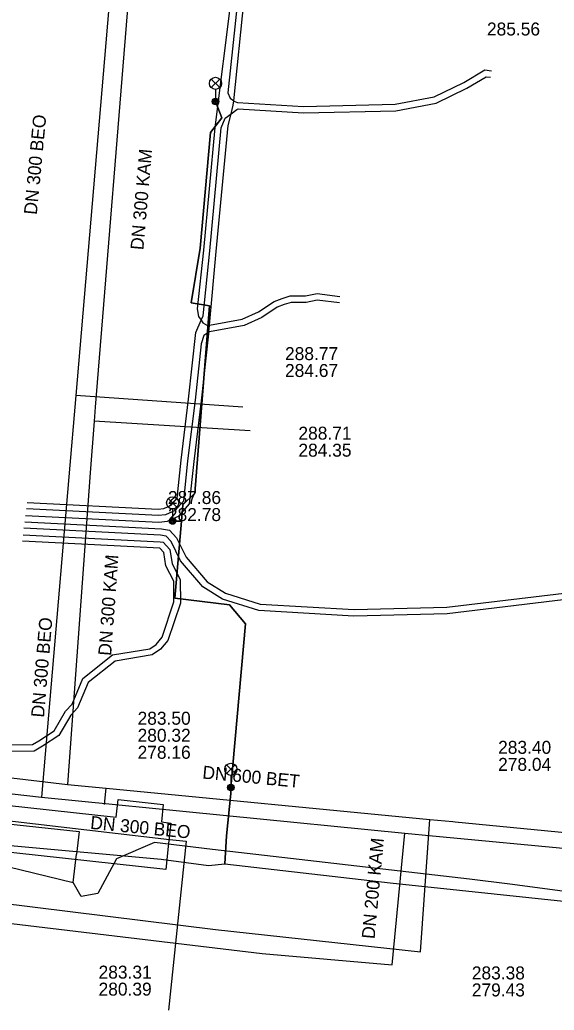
# Model space of a CAD drawing. Extents: x -595540 to -593988, y -1160850 to -1159202.
# Drawn here: x -594067.5 to -594034.6, y -1160273.5 to -1160212.5 of the extents above; entities that cross this region are included whole.
import ezdxf

# ---------------------------------------------------------------- set-up
doc = ezdxf.new("R2010")
doc.units = 0
for name, color, linetype in [('BVK-DESTOVA_popisy', 7, 'Continuous'), ('BVK-DESTOVA_trasa sítě', 7, 'Continuous'), ('BVK-SPLASKOVA_popisy', 7, 'Continuous'), ('BVK-SPLASKOVA_trasa sítě', 7, 'Continuous'), ('CETIN_kabel podzemní', 7, 'Continuous'), ('DESTOVA-NEPROVOZOVANA_popisy', 7, 'Continuous'), ('DESTOVA_trasa neprovozované sítě', 7, 'Continuous'), ('EON-NN_kabel', 7, 'Continuous'), ('SPLASKOVA_neprovozovaná  trasa sítě', 7, 'Continuous'), ('SPLASKOVA_popisy neprovozované sítě', 7, 'Continuous'), ('TEPLARNY-TEPLOVODY_trasa sítě', 7, 'Continuous'), ('TSB_kabel VO', 7, 'Continuous'), ('TSB_kolektor', 7, 'Continuous'), ('TSB_lampy VO', 7, 'Continuous')]:
    doc.layers.add(name, color=color, linetype=linetype)

msp = doc.modelspace()

# ---------------------------------------------------------------- linework, layer by layer
at = {"layer": 'BVK-DESTOVA_popisy'}
for p, q in [((-594058.363, -1160242.446), (-594058.363, -1160242.446)), ((-594060.233, -1160256.579), (-594060.233, -1160256.579)), ((-594038.019, -1160257.848), (-594038.019, -1160257.848))]:
    msp.add_line(p, q, dxfattribs=at)
at = {"layer": 'BVK-DESTOVA_trasa sítě'}
for p in [(-594063.15, -1160240.391), (-594090.192, -1160256.559)]:
    msp.add_line(p, (-594064.562, -1160259.614), dxfattribs=at)
for points in [[(-594060.176, -1160204.242), (-594060.6, -1160208.702), (-594060.699, -1160209.742), (-594062.837, -1160236.342), (-594062.907, -1160237.21), (-594063.15, -1160240.391)], [(-594064.562, -1160259.614), (-594062.166, -1160259.845), (-594042.226, -1160261.764), (-594040.802, -1160261.902), (-594040.656, -1160261.916), (-594033.678, -1160262.59)]]:
    msp.add_lwpolyline(points, dxfattribs=at)
at = {"layer": 'BVK-SPLASKOVA_popisy'}
msp.add_line((-594051.15, -1160232.649), (-594051.15, -1160232.649), dxfattribs=at)
at = {"layer": 'BVK-SPLASKOVA_trasa sítě'}
for p, q in [((-594064.032, -1160235.635), (-594064.475, -1160240.643)), ((-594053.744, -1160236.344), (-594064.032, -1160235.635)), ((-594064.475, -1160240.643), (-594066.147, -1160260.404)), ((-594091.258, -1160257.523), (-594066.147, -1160260.404))]:
    msp.add_line(p, q, dxfattribs=at)
for points in [[(-594061.426, -1160205.184), (-594061.673, -1160207.913), (-594061.752, -1160208.79), (-594064.032, -1160235.635)], [(-594066.147, -1160260.404), (-594043.773, -1160262.609), (-594042.053, -1160262.772), (-594032.932, -1160263.639)]]:
    msp.add_lwpolyline(points, dxfattribs=at)
at = {"layer": 'CETIN_kabel podzemní'}
for points in [[(-593990.841, -1160247.252), (-593994.43, -1160250), (-594020.63, -1160269.45), (-594021.1, -1160269.8), (-594023.46, -1160270.95), (-594025.34, -1160270.66), (-594026.84, -1160269.67), (-594031.59, -1160266.52), (-594037.3, -1160265.75)], [(-594071.67, -1160261.67), (-594063.84, -1160262.52), (-594063.99, -1160263.9)], [(-594081.56, -1160272.12), (-594084.44, -1160271.78), (-594083.72, -1160268.18), (-594082.91, -1160263.87), (-594081.5, -1160263.03), (-594079.51, -1160262.36), (-594075.44, -1160262.93), (-594064.21, -1160265.66)], [(-594037.3, -1160265.75), (-594039.78, -1160265.46), (-594055.62, -1160263.62), (-594059.2, -1160263.2), (-594061.53, -1160264.2), (-594062.68, -1160266.34), (-594063.71, -1160266.52), (-594064.21, -1160265.66)], [(-594064.21, -1160265.66), (-594063.99, -1160263.9)]]:
    msp.add_lwpolyline(points, dxfattribs=at)
at = {"layer": 'DESTOVA-NEPROVOZOVANA_popisy'}
for p, q in [((-594038.707, -1160213.433), (-594038.707, -1160213.433)), ((-594050.324, -1160239.402), (-594050.324, -1160239.402)), ((-594062.637, -1160272.632), (-594062.637, -1160272.632)), ((-594039.64, -1160272.681), (-594039.64, -1160272.681))]:
    msp.add_line(p, q, dxfattribs=at)
at = {"layer": 'DESTOVA_trasa neprovozované sítě'}
for p, q in [((-594053.295, -1160237.81), (-594062.907, -1160237.21)), ((-594062.262, -1160260.84), (-594062.166, -1160259.845)), ((-594042.797, -1160269.926), (-594042.226, -1160261.764)), ((-594072.521, -1160266.45), (-594055.437, -1160268.555)), ((-594055.437, -1160268.555), (-594042.797, -1160269.926))]:
    msp.add_line(p, q, dxfattribs=at)
at = {"layer": 'EON-NN_kabel'}
for points in [[(-594067.135, -1160243.019), (-594058.931, -1160243.436), (-594058.4, -1160243.383), (-594057.676, -1160243.05), (-594057.026, -1160242.304), (-594056.751, -1160239.709), (-594056.297, -1160235.955), (-594055.843, -1160231.834), (-594055.834, -1160231.73), (-594055.795, -1160231.297), (-594055.385, -1160226.747), (-594054.659, -1160218.985), (-594054.475, -1160218.265), (-594054.34, -1160217.733), (-594054.313, -1160217.465), (-594053.669, -1160211.191)], [(-594054.461, -1160211.065), (-594055.473, -1160219.101), (-594056.181, -1160226.669), (-594056.554, -1160230.289), (-594056.473, -1160230.754), (-594056.316, -1160230.995), (-594056.218, -1160231.144), (-594055.919, -1160231.32), (-594055.795, -1160231.297), (-594053.791, -1160230.93), (-594052.779, -1160230.478), (-594051.826, -1160229.838), (-594051.331, -1160229.642), (-594050.826, -1160229.49), (-594049.896, -1160229.49), (-594049.174, -1160229.346), (-594047.763, -1160229.522)], [(-594054.065, -1160211.128), (-594054.665, -1160216.976), (-594054.537, -1160217.293), (-594054.313, -1160217.465), (-594054.3, -1160217.475), (-594054.084, -1160217.556), (-594050.01, -1160217.804), (-594044.359, -1160217.677), (-594041.965, -1160217.218), (-594040.132, -1160216.325), (-594038.847, -1160215.556), (-594038.43, -1160215.612)], [(-594067.035, -1160242.224), (-594058.958, -1160242.635), (-594058.613, -1160242.6), (-594058.166, -1160242.395), (-594057.795, -1160241.969), (-594057.545, -1160239.619), (-594057.091, -1160235.863), (-594056.639, -1160231.746), (-594056.316, -1160230.995), (-594056.195, -1160230.714), (-594055.783, -1160226.708), (-594055.074, -1160219.129), (-594054.828, -1160218.532), (-594054.475, -1160218.265), (-594054.111, -1160217.988), (-594054.038, -1160217.961), (-594050.018, -1160218.204), (-594044.317, -1160218.077), (-594041.837, -1160217.6), (-594039.942, -1160216.677), (-594038.761, -1160215.972), (-594038.479, -1160216.009)], [(-594047.801, -1160229.919), (-594049.16, -1160229.75), (-594049.856, -1160229.89), (-594050.768, -1160229.89), (-594051.199, -1160230.02), (-594051.638, -1160230.194), (-594052.585, -1160230.83), (-594053.671, -1160231.314), (-594055.793, -1160231.704), (-594055.834, -1160231.73), (-594056.148, -1160231.935), (-594056.314, -1160232.449), (-594056.694, -1160235.909), (-594057.148, -1160239.664), (-594057.41, -1160242.135), (-594057.921, -1160242.723), (-594058.507, -1160242.991), (-594058.944, -1160243.036), (-594067.085, -1160242.622)], [(-594067.185, -1160243.418), (-594058.763, -1160243.846), (-594058.267, -1160243.924), (-594057.829, -1160244.399), (-594057.245, -1160245.606), (-594055.946, -1160247.122), (-594054.824, -1160247.818), (-594052.683, -1160248.495), (-594046.896, -1160248.827), (-594041.177, -1160248.688), (-594032.225, -1160247.604)], [(-594067.285, -1160244.214), (-594058.849, -1160244.643), (-594058.666, -1160244.671), (-594058.25, -1160245.124), (-594058.108, -1160246.005), (-594057.606, -1160246.975), (-594057.59, -1160248.425), (-594058.368, -1160250.73), (-594058.818, -1160251.275), (-594059.329, -1160251.622), (-594061.621, -1160252), (-594063.27, -1160253.328), (-594063.933, -1160254.888), (-594064.349, -1160255.334), (-594065.081, -1160256.591), (-594066.1, -1160257.261), (-594066.603, -1160257.553), (-594073.663, -1160257.597)], [(-594032.147, -1160247.998), (-594041.149, -1160249.088), (-594046.902, -1160249.227), (-594052.755, -1160248.891), (-594054.992, -1160248.184), (-594056.21, -1160247.43), (-594057.583, -1160245.826), (-594058.162, -1160244.629), (-594058.467, -1160244.298), (-594058.816, -1160244.243), (-594067.235, -1160243.815)], [(-594073.635, -1160257.197), (-594066.711, -1160257.153), (-594066.31, -1160256.921), (-594065.379, -1160256.309), (-594064.673, -1160255.094), (-594064.273, -1160254.666), (-594063.598, -1160253.08), (-594061.789, -1160251.622), (-594059.481, -1160251.242), (-594059.09, -1160250.977), (-594058.724, -1160250.532), (-594057.99, -1160248.361), (-594058.004, -1160247.075), (-594058.492, -1160246.133), (-594058.625, -1160245.306), (-594058.869, -1160245.042), (-594067.335, -1160244.611)]]:
    msp.add_lwpolyline(points, dxfattribs=at)
at = {"layer": 'SPLASKOVA_neprovozovaná  trasa sítě'}
for p, q in [((-594044.537, -1160270.733), (-594043.773, -1160262.609)), ((-594071.847, -1160267.721), (-594052.558, -1160270.037)), ((-594052.558, -1160270.037), (-594044.537, -1160270.733))]:
    msp.add_line(p, q, dxfattribs=at)
at = {"layer": 'TEPLARNY-TEPLOVODY_trasa sítě'}
for points in [[(-594088.533, -1160198.325), (-594091.443, -1160224.388), (-594094.426, -1160224.055), (-594094.947, -1160228.719), (-594091.966, -1160229.052), (-594093.018, -1160238.469), (-594095.276, -1160258.691), (-594066.521, -1160262.036), (-594058.267, -1160262.996)], [(-594058.267, -1160262.996), (-594057.231, -1160263.116), (-594058.32, -1160273.53)]]:
    msp.add_lwpolyline(points, dxfattribs=at)
at = {"layer": 'TSB_kabel VO'}
msp.add_lwpolyline([(-594068.065, -1160263.371), (-594058.787, -1160264.216), (-594055.861, -1160264.6), (-594054.865, -1160264.501), (-594054.746, -1160262.77), (-594054.488, -1160260.163), (-594054.483, -1160259.802), (-594053.59, -1160249.709), (-594054.562, -1160248.544), (-594057.931, -1160248.123), (-594057.525, -1160243.384), (-594058.074, -1160243.371), (-594057.525, -1160243.384), (-594057.441, -1160242.381), (-594056.716, -1160241.644), (-594055.799, -1160230.101), (-594056.942, -1160229.915), (-594056.383, -1160226.548), (-594055.746, -1160219.412), (-594055.045, -1160218.51), (-594055.431, -1160217.508), (-594055.045, -1160218.51), (-594055.746, -1160219.412), (-594056.383, -1160226.548), (-594056.942, -1160229.915), (-594055.799, -1160230.101), (-594056.716, -1160241.644), (-594057.441, -1160242.381), (-594057.525, -1160243.384), (-594057.931, -1160248.123), (-594054.562, -1160248.544), (-594053.59, -1160249.709), (-594054.483, -1160259.802), (-594054.488, -1160260.163), (-594054.746, -1160262.77), (-594054.865, -1160264.501), (-594044.67, -1160265.68), (-594031.854, -1160267.032)], dxfattribs=at)
at = {"layer": 'TSB_kolektor'}
msp.add_lwpolyline([(-594093.971, -1160258.075), (-594085.935, -1160258.954), (-594085.815, -1160257.878), (-594083.032, -1160258.189), (-594083.152, -1160259.259), (-594061.551, -1160261.622), (-594061.43, -1160260.545), (-594058.648, -1160260.857), (-594058.768, -1160261.926), (-594058.185, -1160261.99), (-594058.34, -1160263.43), (-594058.498, -1160264.853), (-594094.284, -1160260.938)], close=True, dxfattribs=at)
at = {"layer": 'TSB_lampy VO'}
for p, q in [((-594055.696, -1160216.648), (-594055.166, -1160216.118)), ((-594055.696, -1160216.118), (-594055.166, -1160216.648)), ((-594055.696, -1160216.648), (-594055.166, -1160216.118)), ((-594055.696, -1160216.118), (-594055.166, -1160216.648)), ((-594055.431, -1160216.758), (-594055.431, -1160217.508)), ((-594055.431, -1160216.758), (-594055.431, -1160217.508)), ((-594058.339, -1160242.511), (-594057.809, -1160241.981)), ((-594058.339, -1160241.981), (-594057.809, -1160242.511)), ((-594058.339, -1160242.511), (-594057.809, -1160241.981)), ((-594058.339, -1160241.981), (-594057.809, -1160242.511)), ((-594058.074, -1160242.621), (-594058.074, -1160243.371)), ((-594058.074, -1160242.621), (-594058.074, -1160243.371)), ((-594054.748, -1160258.942), (-594054.218, -1160258.412)), ((-594054.748, -1160258.412), (-594054.218, -1160258.942)), ((-594054.748, -1160258.942), (-594054.218, -1160258.412)), ((-594054.748, -1160258.412), (-594054.218, -1160258.942)), ((-594054.483, -1160259.052), (-594054.483, -1160259.802)), ((-594054.483, -1160259.052), (-594054.483, -1160259.802))]:
    msp.add_line(p, q, dxfattribs=at)
for centre, radius in [((-594055.431, -1160216.383), 0.375), ((-594055.431, -1160216.383), 0.375), ((-594055.431, -1160217.508), 0.2), ((-594055.431, -1160217.508), 0.2), ((-594055.431, -1160217.508), 0.145), ((-594055.431, -1160217.508), 0.145), ((-594055.431, -1160217.508), 0.0876), ((-594055.431, -1160217.508), 0.0876), ((-594058.074, -1160242.246), 0.375), ((-594058.074, -1160242.246), 0.375), ((-594058.074, -1160243.371), 0.2), ((-594058.074, -1160243.371), 0.2), ((-594058.074, -1160243.371), 0.145), ((-594058.074, -1160243.371), 0.145), ((-594058.074, -1160243.371), 0.0876), ((-594058.074, -1160243.371), 0.0876), ((-594054.483, -1160258.677), 0.375), ((-594054.483, -1160258.677), 0.375), ((-594054.483, -1160259.802), 0.2), ((-594054.483, -1160259.802), 0.2), ((-594054.483, -1160259.802), 0.145), ((-594054.483, -1160259.802), 0.145), ((-594054.483, -1160259.802), 0.0876), ((-594054.483, -1160259.802), 0.0876)]:
    msp.add_circle(centre, radius, dxfattribs=at)

# ---------------------------------------------------------------- texts
at = {"layer": 'BVK-DESTOVA_popisy'}
for s, rotation, p in [('DN 300 KAM', 84.96964, (-594059.88, -1160226.683)), ('DN 300 KAM', 85.77178, (-594061.864, -1160251.697)), ('DN 600 BET', 354.48899, (-594056.265, -1160259.244))]:
    msp.add_text(s, height=0.8, rotation=rotation, dxfattribs=at).set_placement(p)
for s, p in [('287.86', (-594058.363, -1160242.321)), ('282.78', (-594058.363, -1160243.371)), ('283.50', (-594060.233, -1160255.929)), ('280.32', (-594060.233, -1160256.979)), ('283.40', (-594038.019, -1160257.723)), ('278.16', (-594060.233, -1160258.029)), ('278.04', (-594038.019, -1160258.773))]:
    msp.add_text(s, height=0.8, dxfattribs=at).set_placement(p)
at = {"layer": 'BVK-SPLASKOVA_popisy'}
for rotation, p in [(84.51127, (-594066.446, -1160224.508)), (85.14153, (-594066.002, -1160255.505)), (354.3744, (-594063.175, -1160262.345))]:
    msp.add_text('DN 300 BEO', height=0.8, rotation=rotation, dxfattribs=at).set_placement(p)
for s, p in [('288.77', (-594051.15, -1160233.449)), ('284.67', (-594051.15, -1160234.489))]:
    msp.add_text(s, height=0.8, dxfattribs=at).set_placement(p)
at = {"layer": 'DESTOVA-NEPROVOZOVANA_popisy'}
for s, p in [('285.56', (-594038.707, -1160213.433)), ('288.71', (-594050.324, -1160238.352)), ('284.35', (-594050.324, -1160239.402)), ('283.31', (-594062.637, -1160271.582)), ('283.38', (-594039.64, -1160271.631)), ('280.39', (-594062.637, -1160272.632)), ('279.43', (-594039.64, -1160272.681))]:
    msp.add_text(s, height=0.8, dxfattribs=at).set_placement(p)
at = {"layer": 'SPLASKOVA_popisy neprovozované sítě'}
msp.add_text('DN 200 KAM', height=0.8, rotation=84.62757, dxfattribs=at).set_placement((-594045.632, -1160269.161))

doc.saveas('drawing.dxf')
